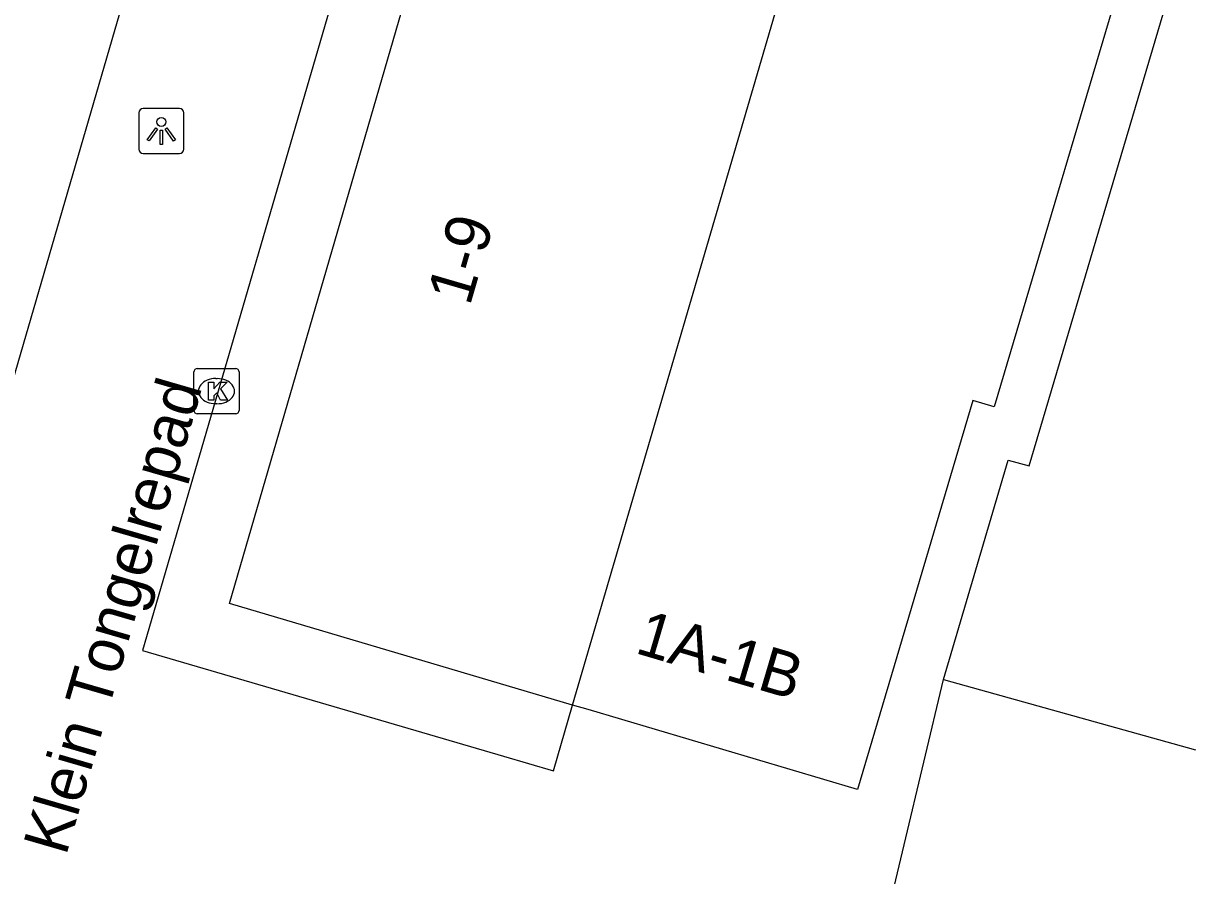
# Model space of a CAD drawing. Extents: x 162172 to 163187, y 382874 to 383684.
# Drawn here: x 163016.48 to 163042.41, y 383611.4 to 383630.31 of the extents above; entities that cross this region are included whole.
import ezdxf

# ---------------------------------------------------------------- set-up
doc = ezdxf.new("R2010")
doc.units = 0
for name, color, linetype in [('IMGEO_Kolk', 7, 'Continuous'), ('IMGEO_Lichtpunt', 7, 'Continuous'), ('IMGEO_Openbare_ruimte_label', 7, 'Continuous'), ('IMGEO_Pand', 7, 'Continuous'), ('IMGEO_Pand_nummerreeks', 7, 'Continuous'), ('IMGEO_Pand_overbouw', 7, 'Continuous'), ('IMGEO_Parkeervlak_open', 7, 'Continuous')]:
    doc.layers.add(name, color=color, linetype=linetype)

msp = doc.modelspace()

# ---------------------------------------------------------------- linework, layer by layer
at = {"layer": 'IMGEO_Kolk'}
for p, q in [((163020.262, 383621.726), (163020.262, 383622.578)), ((163020.337, 383622.652), (163021.189, 383622.652)), ((163020.75, 383622.432), (163020.775, 383622.432)), ((163021.263, 383622.578), (163021.263, 383621.726)), ((163021.189, 383621.652), (163020.337, 383621.652)), ((163020.773, 383621.872), (163020.748, 383621.872))]:
    msp.add_line(p, q, dxfattribs=at)
for points in [[(163020.262, 383621.726), (163020.262, 383622.578)], [(163020.337, 383622.652), (163021.189, 383622.652)], [(163021.263, 383622.578), (163021.263, 383621.726)], [(163020.583, 383622.352), (163020.706, 383622.352), (163020.706, 383622.201), (163020.836, 383622.352), (163021, 383622.352), (163020.854, 383622.201), (163021.007, 383621.952), (163020.855, 383621.952), (163020.77, 383622.116), (163020.706, 383622.049), (163020.706, 383621.952), (163020.583, 383621.952), (163020.583, 383622.352)], [(163021.189, 383621.652), (163020.337, 383621.652)]]:
    msp.add_lwpolyline(points, dxfattribs=at)
for centre, start, end in [((163020.339, 383622.576), 91.552, 178.448), ((163020.339, 383622.576), 91.552, 178.448), ((163021.187, 383622.576), 1.552, 88.448), ((163021.187, 383622.576), 1.552, 88.448), ((163020.339, 383621.728), 181.552, 268.448), ((163020.339, 383621.728), 181.552, 268.448), ((163021.187, 383621.728), 271.552, 358.448), ((163021.187, 383621.728), 271.552, 358.448)]:
    msp.add_arc(centre, 0.0765, start, end, dxfattribs=at)
for centre, major_axis, ratio, start_param, end_param in [((163020.749, 383622.152), (-0.387, 0.002), 0.722429, 4.712389, 7.853982), ((163020.774, 383622.152), (-0.39, 0.002), 0.717154, 1.570796, 4.712389)]:
    msp.add_ellipse(centre, major_axis=major_axis, ratio=ratio, start_param=start_param, end_param=end_param, dxfattribs=at)
at = {"layer": 'IMGEO_Lichtpunt'}
for p, q in [((163019.942, 383628.425), (163019.134, 383628.425)), ((163019.942, 383628.425), (163019.134, 383628.425)), ((163019.04, 383628.33), (163019.04, 383627.523)), ((163019.04, 383628.33), (163019.04, 383627.523)), ((163020.036, 383627.523), (163020.036, 383628.33)), ((163020.036, 383627.523), (163020.036, 383628.33)), ((163019.134, 383627.429), (163019.942, 383627.429)), ((163019.134, 383627.429), (163019.942, 383627.429))]:
    msp.add_line(p, q, dxfattribs=at)
for points in [[(163019.414, 383627.994), (163019.453, 383627.966), (163019.265, 383627.704), (163019.227, 383627.731), (163019.414, 383627.994)], [(163019.516, 383627.946), (163019.563, 383627.946), (163019.563, 383627.624), (163019.516, 383627.624), (163019.516, 383627.946)], [(163019.626, 383627.966), (163019.664, 383627.993), (163019.851, 383627.731), (163019.812, 383627.703), (163019.626, 383627.966)]]:
    msp.add_lwpolyline(points, dxfattribs=at)
msp.add_circle((163019.539, 383628.128), 0.0994, dxfattribs=at)
for centre, start, end in [((163019.134, 383628.33), 90, 180), ((163019.134, 383628.33), 90, 180), ((163019.942, 383628.33), 0, 90), ((163019.942, 383628.33), 0, 90), ((163019.134, 383627.523), 180, 270), ((163019.134, 383627.523), 180, 270), ((163019.942, 383627.523), 270, 0), ((163019.942, 383627.523), 270, 360)]:
    msp.add_arc(centre, 0.0946, start, end, dxfattribs=at)
at = {"layer": 'IMGEO_Pand'}
for points in [[(163023.648, 383647.852), (163012.412, 383609.254), (163006.046, 383605.732), (163005.688, 383605.839), (163007.918, 383613.111)], [(163028.669, 383615.186), (163021.049, 383617.44), (163025.61, 383633.12), (163026.254, 383635.284), (163028.705, 383643.768)], [(163028.669, 383615.186), (163036.666, 383642.493)], [(163041.472, 383632.208), (163041.142, 383632.3), (163038.029, 383621.801), (163037.55, 383621.944), (163034.991, 383613.315), (163029.014, 383615.084), (163028.669, 383615.186)], [(163036.902, 383615.751), (163038.338, 383620.624), (163038.8, 383620.496), (163042.211, 383632.002), (163041.472, 383632.208)], [(163036.902, 383615.751), (163042.493, 383614.193)]]:
    msp.add_lwpolyline(points, dxfattribs=at)
at = {"layer": 'IMGEO_Pand_overbouw'}
msp.add_lwpolyline([(163025.61, 383633.12), (163024.493, 383633.455), (163024.131, 383633.563), (163019.123, 383616.399), (163027.134, 383614.052), (163028.242, 383613.727), (163028.669, 383615.186), (163021.049, 383617.44)], close=True, dxfattribs=at)
at = {"layer": 'IMGEO_Parkeervlak_open'}
msp.add_lwpolyline([(163060.367, 383608.459), (163059.042, 383603.752), (163035.59, 383610.248), (163036.902, 383615.751)], dxfattribs=at)

# ---------------------------------------------------------------- texts
at = {"layer": 'IMGEO_Openbare_ruimte_label'}
msp.add_text('Klein Tongelrepad', height=1, rotation=73.7948, dxfattribs=at).set_placement((163017.422, 383611.821))
at = {"layer": 'IMGEO_Pand_nummerreeks'}
for s, rotation, p in [('1-9', 73.7397, (163026.385, 383624.022)), ('1A-1B', 343.5103, (163030.027, 383616.349))]:
    msp.add_text(s, height=1, rotation=rotation, dxfattribs=at).set_placement(p)

doc.saveas('drawing.dxf')
